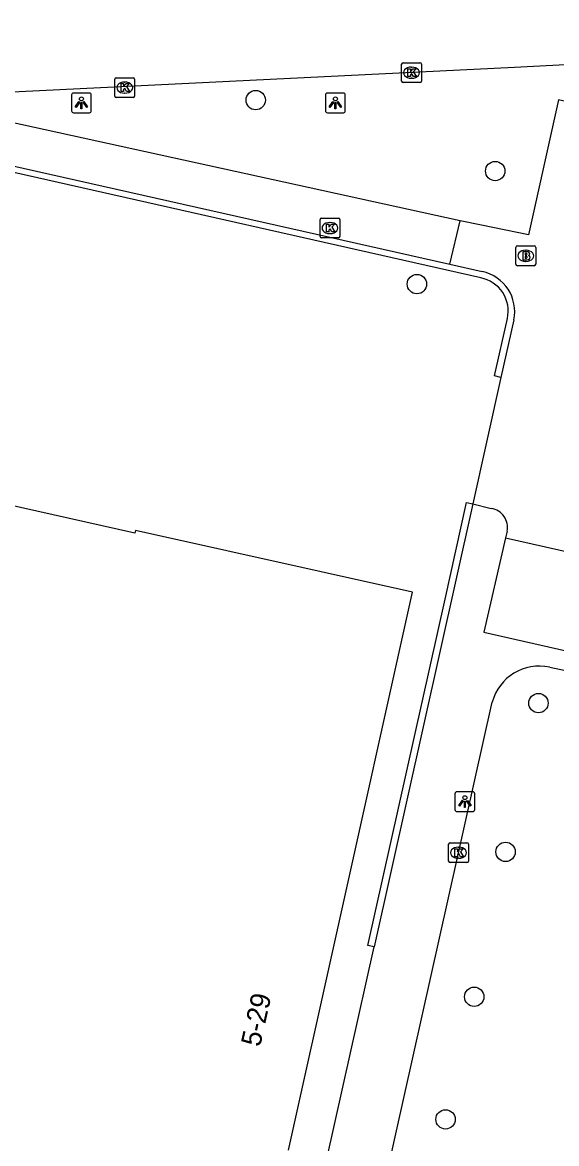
# Model space of a CAD drawing. Extents: x 160026 to 161302, y 384757 to 385701.
# Drawn here: x 160882.1 to 160909.1, y 385209.3 to 385265.9 of the extents above; entities that cross this region are included whole.
import ezdxf

# ---------------------------------------------------------------- set-up
doc = ezdxf.new("R2010")
doc.units = 0
for name, color, linetype in [('IMGEO_Boom', 7, 'Continuous'), ('IMGEO_Brandkraan', 7, 'Continuous'), ('IMGEO_Kolk', 7, 'Continuous'), ('IMGEO_Lichtpunt', 7, 'Continuous'), ('IMGEO_Muur', 7, 'Continuous'), ('IMGEO_Pand', 7, 'Continuous'), ('IMGEO_Pand_nummerreeks', 7, 'Continuous'), ('IMGEO_Parkeervlak_open', 7, 'Continuous'), ('IMGEO_Rijbaan_lokaal_open', 7, 'Continuous'), ('IMGEO_Voetpad_open', 7, 'Continuous')]:
    doc.layers.add(name, color=color, linetype=linetype)

msp = doc.modelspace()

# ---------------------------------------------------------------- linework, layer by layer
at = {"layer": 'IMGEO_Boom'}
for centre in [(160893.878, 385261.986), (160905.956, 385258.404), (160902.009, 385252.695), (160908.139, 385231.537), (160906.481, 385224.027), (160904.899, 385216.709), (160903.453, 385210.521)]:
    msp.add_circle(centre, 0.489, dxfattribs=at)
at = {"layer": 'IMGEO_Brandkraan'}
for p, q in [((160907, 385253.698), (160907, 385254.55)), ((160907.075, 385254.624), (160907.927, 385254.624)), ((160907.488, 385254.404), (160907.513, 385254.404)), ((160908.001, 385254.55), (160908.001, 385253.698)), ((160907.511, 385253.844), (160907.486, 385253.844)), ((160907.927, 385253.624), (160907.075, 385253.624))]:
    msp.add_line(p, q, dxfattribs=at)
for points in [[(160907, 385253.698), (160907, 385254.55)], [(160907.075, 385254.624), (160907.927, 385254.624)], [(160907.348, 385254.324), (160907.348, 385253.924), (160907.561, 385253.924)], [(160907.579, 385254.324), (160907.348, 385254.324)], [(160907.527, 385254.243), (160907.473, 385254.243), (160907.473, 385254.167)], [(160908.001, 385254.55), (160908.001, 385253.698)], [(160907.473, 385254.167), (160907.526, 385254.167)], [(160907.535, 385254.091), (160907.473, 385254.091), (160907.473, 385254.01)], [(160907.473, 385254.01), (160907.535, 385254.01)], [(160907.927, 385253.624), (160907.075, 385253.624)]]:
    msp.add_lwpolyline(points, dxfattribs=at)
for centre, radius, start, end in [((160907.077, 385254.548), 0.0765, 91.552, 178.448), ((160907.077, 385254.548), 0.0765, 91.552, 178.448), ((160907.528, 385254.205), 0.0379, 267.8285, 90.9355), ((160907.583, 385254.179), 0.145, 59.4692, 91.5367), ((160907.608, 385254.226), 0.0922, 285.5137, 58.1501), ((160907.925, 385254.548), 0.0765, 1.552, 88.448), ((160907.925, 385254.548), 0.0765, 1.552, 88.448), ((160907.077, 385253.7), 0.0765, 181.552, 268.448), ((160907.077, 385253.7), 0.0765, 181.552, 268.448), ((160907.536, 385254.05), 0.0404, 269.8759, 90.5077), ((160907.567, 385254.175), 0.251, 268.6676, 293.5347), ((160907.613, 385254.034), 0.105, 301.3115, 78.989), ((160907.925, 385253.7), 0.0765, 271.552, 358.448), ((160907.925, 385253.7), 0.0765, 271.552, 358.448)]:
    msp.add_arc(centre, radius, start, end, dxfattribs=at)
for centre, major_axis, ratio, start_param, end_param in [((160907.487, 385254.124), (-0.387, 0.002), 0.722429, 4.712389, 7.853982), ((160907.512, 385254.124), (-0.39, 0.002), 0.717154, 1.570796, 4.712389)]:
    msp.add_ellipse(centre, major_axis=major_axis, ratio=ratio, start_param=start_param, end_param=end_param, dxfattribs=at)
at = {"layer": 'IMGEO_Kolk'}
for p, q in [((160901.311, 385263.87), (160902.163, 385263.87)), ((160901.236, 385262.944), (160901.236, 385263.796)), ((160901.724, 385263.65), (160901.749, 385263.65)), ((160902.237, 385263.796), (160902.237, 385262.944)), ((160886.77, 385262.19), (160886.77, 385263.042)), ((160886.845, 385263.116), (160887.697, 385263.116)), ((160887.258, 385262.896), (160887.283, 385262.896)), ((160887.771, 385263.042), (160887.771, 385262.19)), ((160902.163, 385262.87), (160901.311, 385262.87)), ((160901.747, 385263.09), (160901.722, 385263.09)), ((160887.281, 385262.336), (160887.256, 385262.336)), ((160887.697, 385262.116), (160886.845, 385262.116)), ((160897.122, 385255.1), (160897.122, 385255.952)), ((160897.197, 385256.026), (160898.049, 385256.026)), ((160898.123, 385255.952), (160898.123, 385255.1)), ((160897.61, 385255.806), (160897.635, 385255.806)), ((160898.049, 385255.026), (160897.197, 385255.026)), ((160897.633, 385255.246), (160897.608, 385255.246)), ((160903.607, 385223.559), (160903.607, 385224.411)), ((160903.682, 385224.485), (160904.534, 385224.485)), ((160904.095, 385224.265), (160904.12, 385224.265)), ((160904.608, 385224.411), (160904.608, 385223.559)), ((160904.118, 385223.705), (160904.093, 385223.705)), ((160904.534, 385223.485), (160903.682, 385223.485))]:
    msp.add_line(p, q, dxfattribs=at)
for points in [[(160901.311, 385263.87), (160902.163, 385263.87)], [(160901.236, 385262.944), (160901.236, 385263.796)], [(160901.557, 385263.57), (160901.68, 385263.57), (160901.68, 385263.419), (160901.81, 385263.57), (160901.974, 385263.57), (160901.828, 385263.419), (160901.981, 385263.17), (160901.829, 385263.17), (160901.744, 385263.334), (160901.68, 385263.267), (160901.68, 385263.17), (160901.557, 385263.17), (160901.557, 385263.57)], [(160902.237, 385263.796), (160902.237, 385262.944)], [(160886.77, 385262.19), (160886.77, 385263.042)], [(160886.845, 385263.116), (160887.697, 385263.116)], [(160887.091, 385262.816), (160887.214, 385262.816), (160887.214, 385262.665), (160887.344, 385262.816), (160887.508, 385262.816), (160887.362, 385262.665), (160887.515, 385262.416), (160887.363, 385262.416), (160887.278, 385262.58), (160887.214, 385262.513), (160887.214, 385262.416), (160887.091, 385262.416), (160887.091, 385262.816)], [(160887.771, 385263.042), (160887.771, 385262.19)], [(160902.163, 385262.87), (160901.311, 385262.87)], [(160887.697, 385262.116), (160886.845, 385262.116)], [(160897.122, 385255.1), (160897.122, 385255.952)], [(160897.197, 385256.026), (160898.049, 385256.026)], [(160898.123, 385255.952), (160898.123, 385255.1)], [(160897.443, 385255.726), (160897.566, 385255.726), (160897.566, 385255.575), (160897.696, 385255.726), (160897.86, 385255.726), (160897.714, 385255.575), (160897.867, 385255.326), (160897.715, 385255.326), (160897.63, 385255.49), (160897.566, 385255.423), (160897.566, 385255.326), (160897.443, 385255.326), (160897.443, 385255.726)], [(160898.049, 385255.026), (160897.197, 385255.026)], [(160903.607, 385223.559), (160903.607, 385224.411)], [(160903.682, 385224.485), (160904.534, 385224.485)], [(160904.608, 385224.411), (160904.608, 385223.559)], [(160903.928, 385224.185), (160904.051, 385224.185), (160904.051, 385224.034), (160904.181, 385224.185), (160904.345, 385224.185), (160904.199, 385224.034), (160904.352, 385223.785), (160904.2, 385223.785), (160904.115, 385223.949), (160904.051, 385223.882), (160904.051, 385223.785), (160903.928, 385223.785), (160903.928, 385224.185)], [(160904.534, 385223.485), (160903.682, 385223.485)]]:
    msp.add_lwpolyline(points, dxfattribs=at)
for centre, start, end in [((160901.313, 385263.794), 91.552, 178.448), ((160901.313, 385263.794), 91.552, 178.448), ((160902.161, 385263.794), 1.552, 88.448), ((160902.161, 385263.794), 1.552, 88.448), ((160886.847, 385263.04), 91.552, 178.448), ((160886.847, 385263.04), 91.552, 178.448), ((160887.695, 385263.04), 1.552, 88.448), ((160887.695, 385263.04), 1.552, 88.448), ((160901.313, 385262.946), 181.552, 268.448), ((160901.313, 385262.946), 181.552, 268.448), ((160902.161, 385262.946), 271.552, 358.448), ((160902.161, 385262.946), 271.552, 358.448), ((160886.847, 385262.192), 181.552, 268.448), ((160886.847, 385262.192), 181.552, 268.448), ((160887.695, 385262.192), 271.552, 358.448), ((160887.695, 385262.192), 271.552, 358.448), ((160897.199, 385255.95), 91.552, 178.448), ((160897.199, 385255.95), 91.552, 178.448), ((160898.047, 385255.95), 1.552, 88.448), ((160898.047, 385255.95), 1.552, 88.448), ((160897.199, 385255.102), 181.552, 268.448), ((160897.199, 385255.102), 181.552, 268.448), ((160898.047, 385255.102), 271.552, 358.448), ((160898.047, 385255.102), 271.552, 358.448), ((160903.684, 385224.409), 91.552, 178.448), ((160903.684, 385224.409), 91.552, 178.448), ((160904.532, 385224.409), 1.552, 88.448), ((160904.532, 385224.409), 1.552, 88.448), ((160903.684, 385223.561), 181.552, 268.448), ((160903.684, 385223.561), 181.552, 268.448), ((160904.532, 385223.561), 271.552, 358.448), ((160904.532, 385223.561), 271.552, 358.448)]:
    msp.add_arc(centre, 0.0765, start, end, dxfattribs=at)
for centre, major_axis, ratio, start_param, end_param in [((160901.723, 385263.37), (-0.387, 0.002), 0.722429, 4.712389, 7.853982), ((160901.748, 385263.37), (-0.39, 0.002), 0.717154, 1.570796, 4.712389), ((160887.257, 385262.616), (-0.387, 0.002), 0.722429, 4.712389, 7.853982), ((160887.282, 385262.616), (-0.39, 0.002), 0.717154, 1.570796, 4.712389), ((160897.609, 385255.526), (-0.387, 0.002), 0.722429, 4.712389, 7.853982), ((160897.634, 385255.526), (-0.39, 0.002), 0.717154, 1.570796, 4.712389), ((160904.094, 385223.985), (-0.387, 0.002), 0.722429, 4.712389, 7.853982), ((160904.119, 385223.985), (-0.39, 0.002), 0.717154, 1.570796, 4.712389)]:
    msp.add_ellipse(centre, major_axis=major_axis, ratio=ratio, start_param=start_param, end_param=end_param, dxfattribs=at)
at = {"layer": 'IMGEO_Lichtpunt'}
for p, q in [((160884.589, 385262.246), (160884.589, 385261.439)), ((160884.589, 385262.246), (160884.589, 385261.439)), ((160885.491, 385262.341), (160884.683, 385262.341)), ((160885.491, 385262.341), (160884.683, 385262.341)), ((160885.585, 385261.439), (160885.585, 385262.246)), ((160885.585, 385261.439), (160885.585, 385262.246)), ((160897.399, 385262.246), (160897.399, 385261.439)), ((160897.399, 385262.246), (160897.399, 385261.439)), ((160898.301, 385262.341), (160897.493, 385262.341)), ((160898.301, 385262.341), (160897.493, 385262.341)), ((160898.395, 385261.439), (160898.395, 385262.246)), ((160898.395, 385261.439), (160898.395, 385262.246)), ((160884.683, 385261.345), (160885.491, 385261.345)), ((160884.683, 385261.345), (160885.491, 385261.345)), ((160897.493, 385261.345), (160898.301, 385261.345)), ((160897.493, 385261.345), (160898.301, 385261.345)), ((160904.83, 385227.061), (160904.022, 385227.061)), ((160904.83, 385227.061), (160904.022, 385227.061)), ((160903.928, 385226.966), (160903.928, 385226.159)), ((160903.928, 385226.966), (160903.928, 385226.159)), ((160904.924, 385226.159), (160904.924, 385226.966)), ((160904.924, 385226.159), (160904.924, 385226.966)), ((160904.022, 385226.065), (160904.83, 385226.065)), ((160904.022, 385226.065), (160904.83, 385226.065))]:
    msp.add_line(p, q, dxfattribs=at)
for points in [[(160884.963, 385261.91), (160885.002, 385261.882), (160884.814, 385261.62), (160884.776, 385261.647), (160884.963, 385261.91)], [(160885.065, 385261.862), (160885.112, 385261.862), (160885.112, 385261.54), (160885.065, 385261.54), (160885.065, 385261.862)], [(160885.175, 385261.882), (160885.213, 385261.909), (160885.4, 385261.647), (160885.361, 385261.619), (160885.175, 385261.882)], [(160897.773, 385261.91), (160897.812, 385261.882), (160897.624, 385261.62), (160897.586, 385261.647), (160897.773, 385261.91)], [(160897.875, 385261.862), (160897.922, 385261.862), (160897.922, 385261.54), (160897.875, 385261.54), (160897.875, 385261.862)], [(160897.985, 385261.882), (160898.023, 385261.909), (160898.21, 385261.647), (160898.171, 385261.619), (160897.985, 385261.882)], [(160904.302, 385226.63), (160904.341, 385226.602), (160904.153, 385226.34), (160904.115, 385226.367), (160904.302, 385226.63)], [(160904.404, 385226.582), (160904.451, 385226.582), (160904.451, 385226.26), (160904.404, 385226.26), (160904.404, 385226.582)], [(160904.514, 385226.602), (160904.552, 385226.629), (160904.739, 385226.367), (160904.7, 385226.339), (160904.514, 385226.602)]]:
    msp.add_lwpolyline(points, dxfattribs=at)
for centre in [(160885.088, 385262.044), (160897.898, 385262.044), (160904.427, 385226.764)]:
    msp.add_circle(centre, 0.0994, dxfattribs=at)
for centre, start, end in [((160884.683, 385262.246), 90, 180), ((160884.683, 385262.246), 90, 180), ((160885.491, 385262.246), 0, 90), ((160885.491, 385262.246), 0, 90), ((160897.493, 385262.246), 90, 180), ((160897.493, 385262.246), 90, 180), ((160898.301, 385262.246), 0, 90), ((160898.301, 385262.246), 0, 90), ((160884.683, 385261.439), 180, 270), ((160884.683, 385261.439), 180, 270), ((160885.491, 385261.439), 270, 0), ((160885.491, 385261.439), 270, 360), ((160897.493, 385261.439), 180, 270), ((160897.493, 385261.439), 180, 270), ((160898.301, 385261.439), 270, 0), ((160898.301, 385261.439), 270, 360), ((160904.022, 385226.966), 90, 180), ((160904.022, 385226.966), 90, 180), ((160904.83, 385226.966), 0, 90), ((160904.83, 385226.966), 0, 90), ((160904.022, 385226.159), 180, 270), ((160904.022, 385226.159), 180, 270), ((160904.83, 385226.159), 270, 0), ((160904.83, 385226.159), 270, 360)]:
    msp.add_arc(centre, 0.0946, start, end, dxfattribs=at)
at = {"layer": 'IMGEO_Muur'}
for points in [[(160859.942, 385263.543), (160903.668, 385253.696)], [(160905.226, 385253.008), (160881.676, 385258.332), (160881.008, 385255.504), (160879.178, 385255.954)], [(160903.668, 385253.696), (160905.304, 385253.328)], [(160906.241, 385247.986), (160905.922, 385248.059), (160906.571, 385250.95)], [(160906.899, 385250.883), (160906.241, 385247.986)], [(160899.859, 385219.237), (160899.541, 385219.307), (160903.427, 385236.78), (160904.513, 385241.664), (160904.825, 385241.592)], [(160904.825, 385241.592), (160899.859, 385219.237)]]:
    msp.add_lwpolyline(points, dxfattribs=at)
for centre, radius, start, end in [((160904.867, 385251.3), 2.075, 348.4035, 77.8335), ((160904.907, 385251.331), 1.707, 347.0959, 79.2372)]:
    msp.add_arc(centre, radius, start, end, dxfattribs=at)
at = {"layer": 'IMGEO_Pand'}
msp.add_lwpolyline([(160895.524, 385208.958), (160897.896, 385219.637), (160901.784, 385237.146), (160887.81, 385240.258), (160887.777, 385240.112), (160876.227, 385242.706)], dxfattribs=at)
at = {"layer": 'IMGEO_Parkeervlak_open'}
msp.add_lwpolyline([(160936.824, 385265.134), (160914.316, 385264.011), (160906.935, 385263.633), (160879.198, 385262.263)], dxfattribs=at)
at = {"layer": 'IMGEO_Rijbaan_lokaal_open'}
for points in [[(160942.453, 385254.474), (160926.89, 385257.972), (160916.279, 385260.384), (160909.157, 385262.003), (160907.642, 385255.177), (160905.273, 385255.672), (160904.191, 385255.897)], [(160903.668, 385253.696), (160904.191, 385255.897)], [(160906.241, 385247.986), (160904.825, 385241.592)], [(160904.825, 385241.592), (160905.759, 385241.37)], [(160906.555, 385240.222), (160906.474, 385239.888)], [(160906.474, 385239.888), (160934.498, 385233.576)]]:
    msp.add_lwpolyline(points, dxfattribs=at)
msp.add_arc((160905.611, 385240.417), 0.964, 348.3056, 81.1677, dxfattribs=at)
at = {"layer": 'IMGEO_Voetpad_open'}
for points in [[(160904.191, 385255.897), (160856.709, 385266.306)], [(160906.474, 385239.888), (160905.384, 385235.116), (160911.168, 385233.814), (160911.478, 385233.744), (160911.51, 385233.886)], [(160908.705, 385233.357), (160928.079, 385229.228), (160930.266, 385228.745)], [(160896.953, 385191.922), (160905.805, 385231.585)], [(160897.467, 385208.523), (160899.859, 385219.237)]]:
    msp.add_lwpolyline(points, dxfattribs=at)
msp.add_arc((160908.194, 385230.934), 2.476, 78.095, 164.7578, dxfattribs=at)

# ---------------------------------------------------------------- texts
at = {"layer": 'IMGEO_Pand_nummerreeks'}
msp.add_text('5-29', height=1, rotation=77.4784, dxfattribs=at).set_placement((160894.095, 385214.148))

doc.saveas('drawing.dxf')
